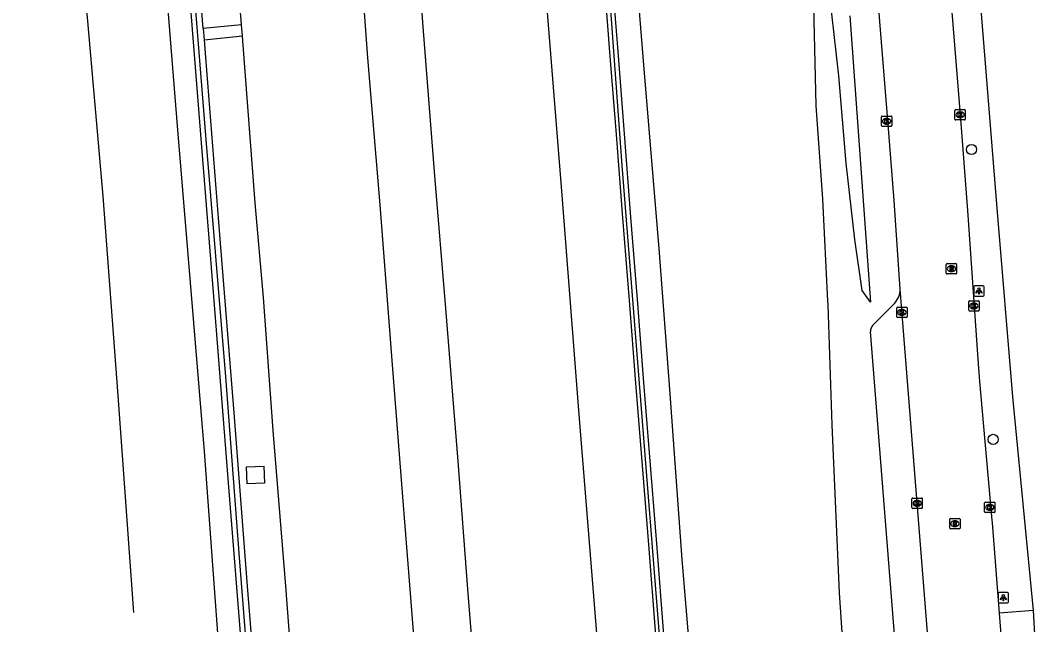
# Model space of a CAD drawing. Extents: x 157692 to 159670, y 381454 to 383289.
# Drawn here: x 157786.5 to 157885.2, y 381990.8 to 382049.3 of the extents above; entities that cross this region are included whole.
import ezdxf

# ---------------------------------------------------------------- set-up
doc = ezdxf.new("R2010")
doc.units = 0
for name, color, linetype in [('IMGEO_Berm_groen', 7, 'Continuous'), ('IMGEO_Boom', 7, 'Continuous'), ('IMGEO_Geluidsscherm', 7, 'Continuous'), ('IMGEO_Kolk', 7, 'Continuous'), ('IMGEO_Lichtpunt', 7, 'Continuous'), ('IMGEO_Muur', 7, 'Continuous'), ('IMGEO_Parkeervlak_open', 7, 'Continuous'), ('IMGEO_Rijbaan_autosnelweg', 7, 'Continuous'), ('IMGEO_Rijbaan_autoweg', 7, 'Continuous'), ('IMGEO_Rijbaan_lokaal_open', 7, 'Continuous'), ('IMGEO_Rioolput', 7, 'Continuous'), ('IMGEO_Voetpad_open', 7, 'Continuous')]:
    doc.layers.add(name, color=color, linetype=linetype)

msp = doc.modelspace()

# ---------------------------------------------------------------- linework, layer by layer
at = {"layer": 'IMGEO_Berm_groen'}
for points in [[(157786.463, 382171.535), (157786.454, 382170.378), (157788.041, 382133.058), (157789.661, 382095.795), (157791.99, 382060.266), (157794.426, 382032.265), (157795.89, 382012.988), (157797.412, 381991.95)], [(157811.177, 381919.927), (157809.003, 381947.382), (157806.554, 381976.314), (157804.251, 382007.559), (157801.66, 382039.066), (157799.337, 382067.991), (157797.353, 382095.194), (157794.801, 382126.903), (157792.408, 382157.181)], [(157866.717, 382049.722), (157868.723, 382022.023), (157867.916, 382023.142), (157867.189, 382028.083), (157866.36, 382035.462), (157865.646, 382043.907), (157864.736, 382051.955), (157866.226, 382052.703)], [(157807.858, 382048.859), (157804.141, 382048.492)], [(157804.227, 382047.411), (157807.943, 382047.799)], [(157810.017, 382006.132), (157810.084, 382004.499), (157808.408, 382004.43), (157808.341, 382006.063), (157810.017, 382006.132)]]:
    msp.add_lwpolyline(points, dxfattribs=at)
at = {"layer": 'IMGEO_Boom'}
for centre in [(157878.476, 382036.784), (157880.578, 382008.726)]:
    msp.add_circle(centre, 0.489, dxfattribs=at)
at = {"layer": 'IMGEO_Geluidsscherm'}
for points in [[(157814.143, 381915.331), (157812.598, 381934.435), (157811.051, 381954.351), (157809.461, 381974.307), (157807.669, 381997.3), (157806.333, 382014.789), (157804.4, 382038.141), (157802.589, 382060.726), (157800.649, 382085.744), (157798.68, 382109.012), (157797.198, 382130.762), (157795.119, 382156.097), (157793.445, 382176.861), (157792.763, 382185.327)], [(157837.686, 382123.856), (157837.749, 382122.672), (157838.097, 382118.434), (157839.395, 382102.497), (157841.252, 382078.361), (157843.267, 382054.317), (157844.651, 382035.232), (157846.388, 382013.342), (157848.361, 381988.558), (157850.308, 381964.264), (157852.78, 381933.939), (157854.03, 381918.198)]]:
    msp.add_lwpolyline(points, dxfattribs=at)
at = {"layer": 'IMGEO_Kolk'}
for p, q in [((157876.879, 382039.721), (157876.879, 382040.573)), ((157876.954, 382040.647), (157877.806, 382040.647)), ((157877.367, 382040.427), (157877.392, 382040.427)), ((157877.88, 382040.573), (157877.88, 382039.721)), ((157869.77, 382039.097), (157869.77, 382039.949)), ((157869.845, 382040.023), (157870.697, 382040.023)), ((157870.281, 382039.243), (157870.256, 382039.243)), ((157870.258, 382039.803), (157870.283, 382039.803)), ((157870.771, 382039.949), (157870.771, 382039.097)), ((157877.806, 382039.647), (157876.954, 382039.647)), ((157877.39, 382039.867), (157877.365, 382039.867)), ((157870.697, 382039.023), (157869.845, 382039.023)), ((157871.242, 382020.594), (157871.242, 382021.446)), ((157871.317, 382021.52), (157872.169, 382021.52)), ((157872.243, 382021.446), (157872.243, 382020.594)), ((157878.217, 382021.222), (157878.217, 382022.074)), ((157878.292, 382022.148), (157879.144, 382022.148)), ((157878.728, 382021.368), (157878.703, 382021.368)), ((157878.705, 382021.928), (157878.73, 382021.928)), ((157879.218, 382022.074), (157879.218, 382021.222)), ((157872.169, 382020.52), (157871.317, 382020.52)), ((157871.753, 382020.74), (157871.728, 382020.74)), ((157871.73, 382021.3), (157871.755, 382021.3)), ((157879.144, 382021.148), (157878.292, 382021.148)), ((157872.722, 382002.116), (157872.722, 382002.968)), ((157872.797, 382003.042), (157873.649, 382003.042)), ((157873.21, 382002.822), (157873.235, 382002.822)), ((157873.723, 382002.968), (157873.723, 382002.116)), ((157879.828, 382002.647), (157880.68, 382002.647)), ((157873.649, 382002.042), (157872.797, 382002.042)), ((157873.233, 382002.262), (157873.208, 382002.262)), ((157879.753, 382001.721), (157879.753, 382002.573)), ((157880.68, 382001.647), (157879.828, 382001.647)), ((157880.264, 382001.867), (157880.239, 382001.867)), ((157880.241, 382002.427), (157880.266, 382002.427)), ((157880.754, 382002.573), (157880.754, 382001.721))]:
    msp.add_line(p, q, dxfattribs=at)
for points in [[(157876.879, 382039.721), (157876.879, 382040.573)], [(157876.954, 382040.647), (157877.806, 382040.647)], [(157877.2, 382040.347), (157877.323, 382040.347), (157877.323, 382040.196), (157877.453, 382040.347), (157877.617, 382040.347), (157877.471, 382040.196), (157877.624, 382039.947), (157877.472, 382039.947), (157877.387, 382040.111), (157877.323, 382040.044), (157877.323, 382039.947), (157877.2, 382039.947), (157877.2, 382040.347)], [(157877.88, 382040.573), (157877.88, 382039.721)], [(157869.77, 382039.097), (157869.77, 382039.949)], [(157869.845, 382040.023), (157870.697, 382040.023)], [(157870.091, 382039.723), (157870.214, 382039.723), (157870.214, 382039.572), (157870.344, 382039.723), (157870.508, 382039.723), (157870.362, 382039.572), (157870.515, 382039.323), (157870.363, 382039.323), (157870.278, 382039.487), (157870.214, 382039.42), (157870.214, 382039.323), (157870.091, 382039.323), (157870.091, 382039.723)], [(157870.771, 382039.949), (157870.771, 382039.097)], [(157877.806, 382039.647), (157876.954, 382039.647)], [(157870.697, 382039.023), (157869.845, 382039.023)], [(157871.242, 382020.594), (157871.242, 382021.446)], [(157871.317, 382021.52), (157872.169, 382021.52)], [(157872.243, 382021.446), (157872.243, 382020.594)], [(157878.217, 382021.222), (157878.217, 382022.074)], [(157878.292, 382022.148), (157879.144, 382022.148)], [(157878.538, 382021.848), (157878.661, 382021.848), (157878.661, 382021.697), (157878.791, 382021.848), (157878.955, 382021.848), (157878.809, 382021.697), (157878.962, 382021.448), (157878.81, 382021.448), (157878.725, 382021.612), (157878.661, 382021.545), (157878.661, 382021.448), (157878.538, 382021.448), (157878.538, 382021.848)], [(157879.218, 382022.074), (157879.218, 382021.222)], [(157872.169, 382020.52), (157871.317, 382020.52)], [(157871.563, 382021.22), (157871.686, 382021.22), (157871.686, 382021.069), (157871.816, 382021.22), (157871.98, 382021.22), (157871.834, 382021.069), (157871.987, 382020.82), (157871.835, 382020.82), (157871.75, 382020.984), (157871.686, 382020.917), (157871.686, 382020.82), (157871.563, 382020.82), (157871.563, 382021.22)], [(157879.144, 382021.148), (157878.292, 382021.148)], [(157872.722, 382002.116), (157872.722, 382002.968)], [(157872.797, 382003.042), (157873.649, 382003.042)], [(157873.043, 382002.742), (157873.166, 382002.742), (157873.166, 382002.591), (157873.296, 382002.742), (157873.46, 382002.742), (157873.314, 382002.591), (157873.467, 382002.342), (157873.315, 382002.342), (157873.23, 382002.506), (157873.166, 382002.439), (157873.166, 382002.342), (157873.043, 382002.342), (157873.043, 382002.742)], [(157873.723, 382002.968), (157873.723, 382002.116)], [(157879.828, 382002.647), (157880.68, 382002.647)], [(157873.649, 382002.042), (157872.797, 382002.042)], [(157879.753, 382001.721), (157879.753, 382002.573)], [(157880.68, 382001.647), (157879.828, 382001.647)], [(157880.074, 382002.347), (157880.197, 382002.347), (157880.197, 382002.196), (157880.327, 382002.347), (157880.491, 382002.347), (157880.345, 382002.196), (157880.498, 382001.947), (157880.346, 382001.947), (157880.261, 382002.111), (157880.197, 382002.044), (157880.197, 382001.947), (157880.074, 382001.947), (157880.074, 382002.347)], [(157880.754, 382002.573), (157880.754, 382001.721)]]:
    msp.add_lwpolyline(points, dxfattribs=at)
for centre, start, end in [((157876.956, 382040.571), 91.55205, 178.44795), ((157876.956, 382040.571), 91.55205, 178.44795), ((157877.804, 382040.571), 1.55205, 88.44795), ((157877.804, 382040.571), 1.55205, 88.44795), ((157869.847, 382039.947), 91.55205, 178.44795), ((157869.847, 382039.947), 91.55205, 178.44795), ((157870.695, 382039.947), 1.55205, 88.44795), ((157870.695, 382039.947), 1.55205, 88.44795), ((157876.956, 382039.723), 181.55205, 268.44795), ((157876.956, 382039.723), 181.55205, 268.44795), ((157877.804, 382039.723), 271.55205, 358.44795), ((157877.804, 382039.723), 271.55205, 358.44795), ((157869.847, 382039.099), 181.55205, 268.44795), ((157869.847, 382039.099), 181.55205, 268.44795), ((157870.695, 382039.099), 271.55205, 358.44795), ((157870.695, 382039.099), 271.55205, 358.44795), ((157871.319, 382021.444), 91.55205, 178.44795), ((157871.319, 382021.444), 91.55205, 178.44795), ((157872.167, 382021.444), 1.55205, 88.44795), ((157872.167, 382021.444), 1.55205, 88.44795), ((157878.294, 382022.072), 91.55205, 178.44795), ((157878.294, 382022.072), 91.55205, 178.44795), ((157879.142, 382022.072), 1.55205, 88.44795), ((157879.142, 382022.072), 1.55205, 88.44795), ((157871.319, 382020.596), 181.55205, 268.44795), ((157871.319, 382020.596), 181.55205, 268.44795), ((157872.167, 382020.596), 271.55205, 358.44795), ((157872.167, 382020.596), 271.55205, 358.44795), ((157878.294, 382021.224), 181.55205, 268.44795), ((157878.294, 382021.224), 181.55205, 268.44795), ((157879.142, 382021.224), 271.55205, 358.44795), ((157879.142, 382021.224), 271.55205, 358.44795), ((157872.799, 382002.966), 91.55205, 178.44795), ((157872.799, 382002.966), 91.55205, 178.44795), ((157873.647, 382002.966), 1.55205, 88.44795), ((157873.647, 382002.966), 1.55205, 88.44795), ((157879.83, 382002.571), 91.55205, 178.44795), ((157879.83, 382002.571), 91.55205, 178.44795), ((157880.678, 382002.571), 1.55205, 88.44795), ((157880.678, 382002.571), 1.55205, 88.44795), ((157872.799, 382002.118), 181.55205, 268.44795), ((157872.799, 382002.118), 181.55205, 268.44795), ((157873.647, 382002.118), 271.55205, 358.44795), ((157873.647, 382002.118), 271.55205, 358.44795), ((157879.83, 382001.723), 181.55205, 268.44795), ((157879.83, 382001.723), 181.55205, 268.44795), ((157880.678, 382001.723), 271.55205, 358.44795), ((157880.678, 382001.723), 271.55205, 358.44795)]:
    msp.add_arc(centre, 0.0765, start, end, dxfattribs=at)
for centre, major_axis, ratio, start_param, end_param in [((157877.366, 382040.147), (-0.387, 0.002), 0.722429, 4.712389, 7.853982), ((157877.391, 382040.147), (-0.39, 0.002), 0.717154, 1.570796, 4.712389), ((157870.257, 382039.523), (-0.387, 0.002), 0.722429, 4.712389, 7.853982), ((157870.282, 382039.523), (-0.39, 0.002), 0.717154, 1.570796, 4.712389), ((157878.704, 382021.648), (-0.387, 0.002), 0.722429, 4.712389, 7.853982), ((157878.729, 382021.648), (-0.39, 0.002), 0.717154, 1.570796, 4.712389), ((157871.729, 382021.02), (-0.387, 0.002), 0.722429, 4.712389, 7.853982), ((157871.754, 382021.02), (-0.39, 0.002), 0.717154, 1.570796, 4.712389), ((157873.209, 382002.542), (-0.387, 0.002), 0.722429, 4.712389, 7.853982), ((157873.234, 382002.542), (-0.39, 0.002), 0.717154, 1.570796, 4.712389), ((157880.24, 382002.147), (-0.387, 0.002), 0.722429, 4.712389, 7.853982), ((157880.265, 382002.147), (-0.39, 0.002), 0.717154, 1.570796, 4.712389)]:
    msp.add_ellipse(centre, major_axis=major_axis, ratio=ratio, start_param=start_param, end_param=end_param, dxfattribs=at)
at = {"layer": 'IMGEO_Lichtpunt'}
for p, q in [((157878.702, 382023.497), (157878.702, 382022.69)), ((157878.702, 382023.497), (157878.702, 382022.69)), ((157879.604, 382023.592), (157878.796, 382023.592)), ((157879.604, 382023.592), (157878.796, 382023.592)), ((157879.698, 382022.69), (157879.698, 382023.497)), ((157879.698, 382022.69), (157879.698, 382023.497)), ((157878.796, 382022.596), (157879.604, 382022.596)), ((157878.796, 382022.596), (157879.604, 382022.596)), ((157881.062, 381993.816), (157881.062, 381993.009)), ((157881.062, 381993.816), (157881.062, 381993.009)), ((157881.964, 381993.911), (157881.156, 381993.911)), ((157881.964, 381993.911), (157881.156, 381993.911)), ((157882.058, 381993.009), (157882.058, 381993.816)), ((157882.058, 381993.009), (157882.058, 381993.816)), ((157881.156, 381992.915), (157881.964, 381992.915)), ((157881.156, 381992.915), (157881.964, 381992.915))]:
    msp.add_line(p, q, dxfattribs=at)
for points in [[(157879.076, 382023.161), (157879.115, 382023.133), (157878.927, 382022.871), (157878.889, 382022.898), (157879.076, 382023.161)], [(157879.178, 382023.113), (157879.225, 382023.113), (157879.225, 382022.791), (157879.178, 382022.791), (157879.178, 382023.113)], [(157879.288, 382023.133), (157879.326, 382023.16), (157879.513, 382022.898), (157879.474, 382022.87), (157879.288, 382023.133)], [(157881.436, 381993.48), (157881.475, 381993.452), (157881.287, 381993.19), (157881.249, 381993.217), (157881.436, 381993.48)], [(157881.538, 381993.432), (157881.585, 381993.432), (157881.585, 381993.11), (157881.538, 381993.11), (157881.538, 381993.432)], [(157881.648, 381993.452), (157881.686, 381993.479), (157881.873, 381993.217), (157881.834, 381993.189), (157881.648, 381993.452)]]:
    msp.add_lwpolyline(points, dxfattribs=at)
for centre in [(157879.201, 382023.295), (157881.561, 381993.614)]:
    msp.add_circle(centre, 0.0994, dxfattribs=at)
for centre, start, end in [((157878.796, 382023.497), 90, 180), ((157878.796, 382023.497), 90, 180), ((157879.604, 382023.497), 0, 90), ((157879.604, 382023.497), 0, 90), ((157878.796, 382022.69), 180, 270), ((157878.796, 382022.69), 180, 270), ((157879.604, 382022.69), 270, 0), ((157879.604, 382022.69), 270, 360), ((157881.156, 381993.816), 90, 180), ((157881.156, 381993.816), 90, 180), ((157881.964, 381993.816), 0, 90), ((157881.964, 381993.816), 0, 90), ((157881.156, 381993.009), 180, 270), ((157881.156, 381993.009), 180, 270), ((157881.964, 381993.009), 270, 0), ((157881.964, 381993.009), 270, 360)]:
    msp.add_arc(centre, 0.0946, start, end, dxfattribs=at)
at = {"layer": 'IMGEO_Muur'}
for points in [[(157804.141, 382048.492), (157803.069, 382061.997), (157801.64, 382080.091), (157800.353, 382095.876), (157799.212, 382110.449), (157798.119, 382124.882), (157797.081, 382137.529), (157796.03, 382151.558), (157795.472, 382158.399)], [(157794.505, 382157.339), (157795.668, 382142.312), (157796.776, 382128.367), (157797.818, 382114.886), (157798.875, 382101.508), (157800.159, 382085.764), (157801.562, 382067.405), (157802.825, 382051.68), (157803.929, 382037.43), (157805.189, 382021.766), (157806.553, 382004.522), (157807.944, 381987.158), (157809.24, 381970.419), (157810.374, 381956.374), (157811.52, 381941.7), (157812.462, 381929.718), (157813.414, 381917.553)], [(157851.915, 381950.112), (157851.264, 381958.121), (157850.612, 381966.151), (157849.94, 381974.159), (157849.266, 381982.208), (157848.677, 381990.22), (157848.067, 381998.211), (157847.415, 382006.241), (157846.786, 382014.231), (157846.154, 382022.262), (157845.524, 382030.252), (157844.912, 382038.304), (157844.283, 382046.273), (157843.65, 382054.325), (157843.02, 382062.335), (157842.388, 382070.366), (157841.756, 382078.396), (157841.125, 382086.407), (157840.477, 382094.375), (157839.844, 382102.426), (157839.193, 382110.436), (157838.54, 382118.465), (157838.208, 382122.787), (157838.07, 382124.233)], [(157842.853, 382054.303), (157843.468, 382046.21), (157844.096, 382038.24), (157844.709, 382030.188), (157845.36, 382022.178), (157845.97, 382014.167), (157846.599, 382006.198), (157847.253, 381998.127), (157847.881, 381990.178), (157848.513, 381982.127), (157849.143, 381974.137), (157849.773, 381966.147), (157850.427, 381958.076), (157851.118, 381950.09), (157851.708, 381942.077)], [(157804.141, 382048.492), (157804.227, 382047.411)], [(157804.227, 382047.411), (157804.364, 382045.685), (157805.724, 382028.522), (157807.108, 382011.279), (157808.407, 381994.499), (157809.601, 381979.685), (157810.998, 381961.908)]]:
    msp.add_lwpolyline(points, dxfattribs=at)
at = {"layer": 'IMGEO_Parkeervlak_open'}
for points in [[(157868.947, 382019.778), (157871.031, 382021.89)], [(157874.243, 381949.088), (157868.692, 382019.162)]]:
    msp.add_lwpolyline(points, dxfattribs=at)
for centre, radius, start, end in [((157869.636, 382023.238), 1.94, 315.96649, 0.84739), ((157869.751, 382019.084), 1.062, 139.21326, 175.81145)]:
    msp.add_arc(centre, radius, start, end, dxfattribs=at)
at = {"layer": 'IMGEO_Rijbaan_autosnelweg'}
for points in [[(157808.796, 382188.43), (157809.668, 382177.034), (157810.554, 382165.763), (157811.462, 382154.84), (157812.253, 382144.587), (157813.196, 382133.011), (157814.182, 382119.862), (157815.087, 382109.001), (157815.991, 382097.382), (157817.132, 382082.87), (157818.186, 382069.969), (157819.286, 382055.823), (157820.051, 382045.671), (157821.218, 382031.426), (157822.408, 382016.363), (157823.438, 382003.155), (157824.117, 381994.635), (157825.014, 381983.139), (157826.184, 381968.076), (157827.174, 381956.011), (157828.157, 381943.681), (157829.348, 381928.987)], [(157834.662, 381932.985), (157833.773, 381943.541), (157832.854, 381955.056), (157831.804, 381968.263), (157830.866, 381980.126), (157829.748, 381994.21), (157828.802, 382006.624), (157827.607, 382021.38), (157826.555, 382034.239), (157825.44, 382048.671), (157824.482, 382061.678), (157823.377, 382075.149), (157822.239, 382089.232), (157821.235, 382101.95), (157820.188, 382114.708), (157819.251, 382127.327), (157818.259, 382140.579), (157817.13, 382155.276), (157816.024, 382168.767), (157814.738, 382184.479), (157814.389, 382188.718)], [(157807.858, 382048.859), (157806.834, 382061.603), (157805.594, 382077.215), (157804.506, 382090.748), (157803.403, 382104.935), (157802.442, 382116.858), (157801.264, 382131.696), (157799.895, 382148.591), (157799.095, 382158.704)], [(157846.341, 381937.972), (157845.133, 381954.101), (157843.869, 381969.698), (157842.19, 381990.362), (157840.469, 382011.925), (157838.88, 382032.355), (157837.429, 382050.481)], [(157807.943, 382047.799), (157807.858, 382048.859)], [(157814.899, 381959.288), (157814.115, 381969.332), (157813.216, 381980.46), (157812.121, 381994.504), (157810.91, 382009.586), (157809.979, 382022.472), (157809.184, 382031.64), (157807.982, 382047.316), (157807.943, 382047.799)]]:
    msp.add_lwpolyline(points, dxfattribs=at)
at = {"layer": 'IMGEO_Rijbaan_autoweg'}
for points in [[(157831.816, 382245.356), (157832.772, 382231.269), (157833.748, 382218.821), (157834.376, 382213.155), (157835.217, 382200.466), (157836.063, 382189.959), (157836.409, 382184.983), (157837.195, 382172.519), (157838.039, 382160.119), (157839.029, 382146.111), (157839.916, 382132.137), (157841.099, 382118.344), (157842.154, 382103.519), (157843.223, 382089.187), (157844.401, 382075.127), (157845.628, 382058.982), (157846.764, 382044.551), (157848.218, 382027.21), (157849.294, 382013.144), (157850.454, 381997.098), (157851.661, 381982.875), (157852.893, 381967.017), (157853.868, 381954.072), (157854.775, 381943.17)], [(157863.948, 382140.634), (157863.712, 382136.719), (157863.198, 382126.221), (157862.886, 382118.229), (157862.796, 382114.688), (157862.791, 382104.04), (157862.748, 382099.529), (157862.74, 382092.835), (157862.768, 382082.253), (157862.839, 382072.603), (157862.865, 382062.831), (157863.011, 382054.891), (157863.082, 382054.797), (157863.405, 382041.04), (157864.073, 382031.981), (157864.55, 382022.12), (157864.579, 382021.741), (157864.974, 382010.131), (157865.685, 381993.873), (157867.046, 381973.804), (157868.509, 381953.819)]]:
    msp.add_lwpolyline(points, dxfattribs=at)
at = {"layer": 'IMGEO_Rijbaan_lokaal_open'}
for points in [[(157871.576, 382023.267), (157870.986, 382031.847), (157870.47, 382038.411), (157869.622, 382049.165), (157868.821, 382059.387), (157868.329, 382065.166), (157867.661, 382073.221), (157867.158, 382079.552), (157866.641, 382085.477), (157866.108, 382093.059), (157865.914, 382095.666), (157865.775, 382100.358), (157865.866, 382105.246), (157866.047, 382108.426), (157866.439, 382112.482), (157867.045, 382117.03), (157868.022, 382122.573), (157869.408, 382129.429), (157871.426, 382139.303), (157873.582, 382149.701), (157875.281, 382157.955), (157876.98, 382166.191), (157877.081, 382166.673), (157877.157, 382167.036)], [(157876.471, 382051.324), (157877.38, 382040.147), (157878.096, 382030.891), (157879.093, 382016.501), (157879.267, 382014.333), (157880.461, 382000.889), (157880.48, 382000.654), (157881.168, 381991.916)], [(157879.41, 381924.908), (157877.712, 381946.227), (157871.576, 382023.267)], [(157881.168, 381991.916), (157882.102, 381979.909)]]:
    msp.add_lwpolyline(points, dxfattribs=at)
at = {"layer": 'IMGEO_Rioolput'}
for p, q in [((157876.042, 382024.818), (157876.042, 382025.67)), ((157876.117, 382025.744), (157876.969, 382025.744)), ((157876.53, 382025.524), (157876.555, 382025.524)), ((157877.043, 382025.67), (157877.043, 382024.818)), ((157876.969, 382024.744), (157876.117, 382024.744)), ((157876.553, 382024.964), (157876.528, 382024.964)), ((157876.37, 382000.134), (157876.37, 382000.986)), ((157876.445, 382001.06), (157877.297, 382001.06)), ((157876.858, 382000.84), (157876.883, 382000.84)), ((157877.371, 382000.986), (157877.371, 382000.134)), ((157877.297, 382000.06), (157876.445, 382000.06)), ((157876.881, 382000.28), (157876.856, 382000.28))]:
    msp.add_line(p, q, dxfattribs=at)
for points in [[(157876.042, 382024.818), (157876.042, 382025.67)], [(157876.117, 382025.744), (157876.969, 382025.744)], [(157876.631, 382025.442), (157876.379, 382025.444), (157876.379, 382025.044)], [(157876.557, 382025.363), (157876.503, 382025.363), (157876.503, 382025.282)], [(157877.043, 382025.67), (157877.043, 382024.818)], [(157876.969, 382024.744), (157876.117, 382024.744)], [(157876.379, 382025.044), (157876.503, 382025.044), (157876.503, 382025.206), (157876.514, 382025.206)], [(157876.503, 382025.282), (157876.555, 382025.282)], [(157876.561, 382025.177), (157876.632, 382025.044), (157876.772, 382025.044), (157876.707, 382025.17)], [(157876.37, 382000.134), (157876.37, 382000.986)], [(157876.445, 382001.06), (157877.297, 382001.06)], [(157876.959, 382000.758), (157876.707, 382000.76), (157876.707, 382000.36)], [(157876.885, 382000.679), (157876.831, 382000.679), (157876.831, 382000.598)], [(157877.371, 382000.986), (157877.371, 382000.134)], [(157877.297, 382000.06), (157876.445, 382000.06)], [(157876.707, 382000.36), (157876.831, 382000.36), (157876.831, 382000.522), (157876.842, 382000.522)], [(157876.831, 382000.598), (157876.883, 382000.598)], [(157876.889, 382000.493), (157876.96, 382000.36), (157877.1, 382000.36), (157877.035, 382000.486)]]:
    msp.add_lwpolyline(points, dxfattribs=at)
for centre, radius, start, end in [((157876.119, 382025.668), 0.0765, 91.55205, 178.44795), ((157876.119, 382025.668), 0.0765, 91.55205, 178.44795), ((157876.563, 382025.267), 0.0964, 77.00612, 93.18647), ((157876.577, 382025.324), 0.0378, 276.66336, 79.67722), ((157876.63, 382025.332), 0.109, 350.36119, 89.41601), ((157876.628, 382025.332), 0.112, 277.58423, 350.98172), ((157876.967, 382025.668), 0.0765, 1.55205, 88.44795), ((157876.967, 382025.668), 0.0765, 1.55205, 88.44795), ((157876.119, 382024.82), 0.0765, 181.55205, 268.44795), ((157876.119, 382024.82), 0.0765, 181.55205, 268.44795), ((157876.513, 382025.153), 0.0533, 26.02933, 88.69889), ((157876.539, 382025.471), 0.19, 274.7715, 282.96867), ((157876.612, 382025.117), 0.108, 29.51342, 73.79051), ((157876.967, 382024.82), 0.0765, 271.55205, 358.44795), ((157876.967, 382024.82), 0.0765, 271.55205, 358.44795), ((157876.447, 382000.984), 0.0765, 91.55205, 178.44795), ((157876.447, 382000.984), 0.0765, 91.55205, 178.44795), ((157876.891, 382000.583), 0.0964, 77.00612, 93.18647), ((157876.905, 382000.64), 0.0378, 276.66336, 79.67722), ((157876.958, 382000.648), 0.109, 350.36119, 89.41601), ((157877.295, 382000.984), 0.0765, 1.55205, 88.44795), ((157877.295, 382000.984), 0.0765, 1.55205, 88.44795), ((157876.447, 382000.136), 0.0765, 181.55205, 268.44795), ((157876.447, 382000.136), 0.0765, 181.55205, 268.44795), ((157876.841, 382000.469), 0.0533, 26.02933, 88.69889), ((157876.867, 382000.787), 0.19, 274.7715, 282.96867), ((157876.956, 382000.648), 0.112, 277.58423, 350.98172), ((157876.94, 382000.433), 0.108, 29.51342, 73.79051), ((157877.295, 382000.136), 0.0765, 271.55205, 358.44795), ((157877.295, 382000.136), 0.0765, 271.55205, 358.44795)]:
    msp.add_arc(centre, radius, start, end, dxfattribs=at)
for centre, major_axis, ratio, start_param, end_param in [((157876.529, 382025.244), (-0.387, 0.002), 0.722429, 4.712389, 7.853982), ((157876.554, 382025.244), (-0.39, 0.002), 0.717154, 1.570796, 4.712389), ((157876.857, 382000.56), (-0.387, 0.002), 0.722429, 4.712389, 7.853982), ((157876.882, 382000.56), (-0.39, 0.002), 0.717154, 1.570796, 4.712389)]:
    msp.add_ellipse(centre, major_axis=major_axis, ratio=ratio, start_param=start_param, end_param=end_param, dxfattribs=at)
at = {"layer": 'IMGEO_Voetpad_open'}
for points in [[(157884.473, 381992.148), (157882.495, 382012.836), (157880.959, 382031.099), (157879.317, 382051.562)], [(157884.473, 381992.148), (157881.168, 381991.916)], [(157885.166, 381980.124), (157884.473, 381992.148)]]:
    msp.add_lwpolyline(points, dxfattribs=at)

doc.saveas('drawing.dxf')
